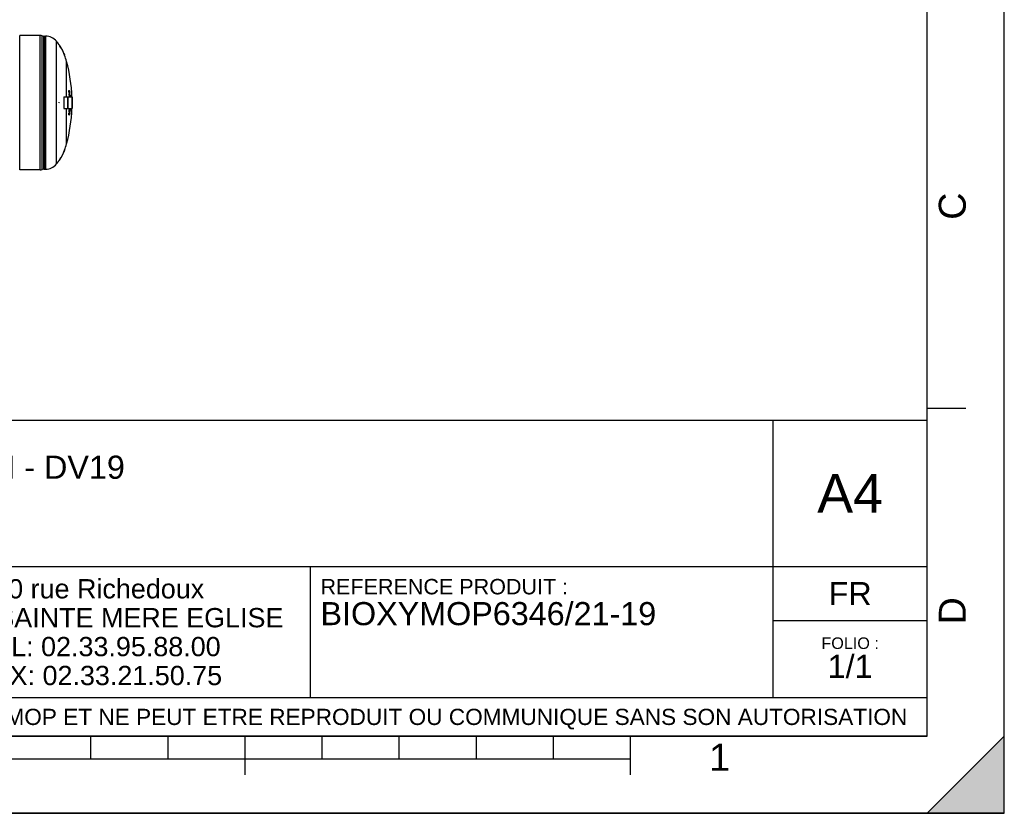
# Model space of a CAD drawing. Header units: millimetres. Extents: x 0 to 297, y 0 to 210.
# Tile 320 of 446: x 169 to 297, y 0 to 103. Entities that reach past the tile are written whole.
import ezdxf

# ---------------------------------------------------------------- set-up
doc = ezdxf.new("R2010")
doc.units = ezdxf.units.MM
doc.header["$LTSCALE"] = 16.335
doc.layers.get('0').update_dxf_attribs({"linetype": 'CONTINUOUS'})
doc.layers.add('AXES_REF', color=7, linetype='CONTINUOUS')
doc.styles.get("Standard").update_dxf_attribs({"font": 'arial.ttf'})
doc.styles.add('TEXTSTYLE_2', font='arial.ttf')

# ---------------------------------------------------------------- blocks, each defined once
blk = doc.blocks.new('MARGEA4_BL0', base_point=(148.51, 105.01))
at = {"color": 7, "linetype": 'Continuous'}
for p, q in [((297.01, 0.01), (297.01, 210.01)), ((297.01, 0.01), (297.01, 210.01)), ((287.01, 10.01), (287.01, 200.01)), ((292.01, 52.51), (287.01, 52.51)), ((287.01, 10.01), (10.01, 10.01)), ((178.51, 7.01), (178.51, 10.01)), ((188.51, 7.01), (188.51, 10.01)), ((198.51, 5.01), (198.51, 10.01)), ((208.51, 7.01), (208.51, 10.01)), ((218.51, 7.01), (218.51, 10.01)), ((228.51, 7.01), (228.51, 10.01)), ((238.51, 7.01), (238.51, 10.01)), ((248.51, 5.01), (248.51, 10.01)), ((297.01, 10.01), (287.01, 0.01)), ((297.01, 10.01), (287.01, 0.01)), ((297.01, 0.01), (297.01, 10.01)), ((248.51, 7.01), (48.51, 7.01)), ((297.01, 0.01), (0.01, 0.01)), ((297.01, 0.01), (0.01, 0.01)), ((287.01, 0.01), (297.01, 0.01))]:
    blk.add_line(p, q, dxfattribs=at)
blk.add_solid([(297.01, 10.01), (287.01, 0.01), (297.01, 0.01)], dxfattribs=at)
at = {"color": 5, "linetype": 'Continuous', "style": 'TEXTSTYLE_2', "oblique": 0}
for s, p in [('C', (292.01, 77.01)), ('D', (292.01, 24.51))]:
    blk.add_text(s, height=3.5, rotation=90, dxfattribs=at).set_placement(p)
blk.add_text('1', height=3.5, dxfattribs=at).set_placement((258.71, 5.52))
blk = doc.blocks.new('*T6')
at = {"color": 2, "linetype": 'Continuous'}
for p, q in [((0, 0), (0, 41)), ((0, 41), (190, 41)), ((25, 22), (25, 41)), ((170, 5), (170, 41)), ((190, 0), (190, 41)), ((0, 31.5), (25, 31.5)), ((0, 22), (190, 22)), ((110, 5), (110, 22)), ((170, 15), (190, 15)), ((0, 5), (190, 5)), ((0, 0), (190, 0))]:
    blk.add_line(p, q, dxfattribs=at)
at = {"color": 5, "linetype": 'Continuous', "line_spacing_factor": 0.9}
for s, insert, char_height, width, attachment_point in [('ECHELLE :\\P\\H2.5;9:1000', (1.28, 39.4), 2, 28.52045, 1), ('TITRE :\\P\\H3.0;BIOXYMOP MAX 21 EH - DV19\\P\\H2.0; \\P \\P ', (26.28, 39.4), 2, 118.99628, 1), ('A4', (180, 34), 5, 17.0632, 2), ('10 rue Richedoux\\P50480 SAINTE MERE EGLISE\\PTEL: 02.33.95.88.00\\PFAX: 02.33.21.50.75', (82.5, 20.375), 2.5, 95.70632, 2), ('REFERENCE PRODUIT :\\P\\H3.0;BIOXYMOP6346/21-19', (111.28, 20.4), 2, 87.01115, 1), ('FR', (180, 20), 3, 11.15242, 2), ('FOLIO :  \\P\\H3.0;1/1', (180, 12.812), 1.5, 17.19703, 2), ('CE PLAN EST LA PROPRIETE DE LA SOCIETE SIMOP ET NE PEUT ETRE REPRODUIT OU COMMUNIQUE SANS SON AUTORISATION', (95, 3.55), 2.1, 368.8974, 2)]:
    blk.add_mtext(s, dxfattribs=dict(at, insert=insert, char_height=char_height, width=width, attachment_point=attachment_point))

msp = doc.modelspace()

# ---------------------------------------------------------------- linework, layer by layer
at = {"color": 7, "linetype": 'Continuous'}
for p, q in [((297, 0), (297, 210)), ((297.01, 0.01), (297.01, 200.01)), ((171.93, 100.93), (169.26, 100.93)), ((169.26, 83.48), (169.26, 100.93)), ((172.18, 83.54), (172.18, 100.88)), ((172.4, 83.6), (172.4, 100.82)), ((174.36, 99.72), (174.39, 99.72)), ((174.36, 99.72), (174.37, 99.71)), ((174.36, 99.72), (174.37, 99.71)), ((174.4, 99.71), (174.39, 99.72)), ((174.4, 99.71), (174.39, 99.72)), ((175.07, 98.37), (175.1, 98.37)), ((175.1, 98.37), (175.1, 98.38)), ((175.1, 98.37), (175.1, 98.38)), ((175.64, 93.75), (175.65, 93.79)), ((175.64, 93.75), (175.67, 93.75)), ((175.64, 93.72), (175.64, 93.75)), ((175.64, 93.72), (175.67, 93.72)), ((175.65, 93.66), (175.64, 93.72)), ((175.65, 93.79), (175.68, 93.79)), ((175.65, 93.79), (175.71, 93.79)), ((175.65, 93.79), (175.65, 93.79)), ((175.65, 93.66), (175.67, 93.66)), ((175.65, 93.64), (175.67, 93.64)), ((175.65, 93.58), (175.65, 93.64)), ((175.65, 93.58), (175.68, 93.58)), ((175.66, 93.55), (175.65, 93.58)), ((175.66, 93.55), (175.69, 93.55)), ((175.67, 93.52), (175.66, 93.55)), ((175.67, 93.75), (175.68, 93.79)), ((175.67, 93.72), (175.67, 93.75)), ((175.67, 93.69), (175.67, 93.72)), ((175.67, 93.66), (175.67, 93.69)), ((175.68, 93.61), (175.67, 93.64)), ((175.67, 93.52), (175.69, 93.52)), ((175.67, 93.51), (175.67, 93.52)), ((175.67, 93.51), (175.7, 93.51)), ((175.67, 93.35), (175.74, 93.35)), ((175.67, 93.3), (175.7, 93.3)), ((175.68, 93.26), (175.67, 93.3)), ((175.68, 93.8), (175.71, 93.8)), ((175.68, 93.79), (175.68, 93.8)), ((175.68, 93.79), (175.68, 93.79)), ((175.68, 93.79), (175.69, 93.79)), ((175.69, 93.75), (175.68, 93.75)), ((175.68, 93.75), (175.68, 93.74)), ((175.68, 93.74), (175.69, 93.74)), ((175.68, 93.74), (175.68, 93.71)), ((175.68, 93.72), (175.7, 93.72)), ((175.68, 93.71), (175.68, 93.67)), ((175.68, 93.67), (175.71, 93.67)), ((175.68, 93.63), (175.71, 93.63)), ((175.68, 93.63), (175.69, 93.59)), ((175.68, 93.58), (175.68, 93.61)), ((175.69, 93.55), (175.68, 93.58)), ((175.69, 93.79), (175.7, 93.77)), ((175.69, 93.74), (175.69, 93.75)), ((175.7, 93.72), (175.69, 93.74)), ((175.69, 93.59), (175.69, 93.57)), ((175.69, 93.57), (175.7, 93.55)), ((175.69, 93.52), (175.69, 93.55)), ((175.7, 93.51), (175.69, 93.52)), ((175.7, 93.78), (175.71, 93.79)), ((175.7, 93.78), (175.7, 93.78)), ((175.7, 93.74), (175.7, 93.78)), ((175.7, 93.77), (175.7, 93.74)), ((175.7, 93.74), (175.7, 93.74)), ((175.7, 93.69), (175.7, 93.72)), ((175.71, 93.67), (175.7, 93.69)), ((175.7, 93.43), (175.74, 93.43)), ((175.7, 93.26), (175.7, 93.3)), ((175.71, 93.79), (175.71, 93.8)), ((175.72, 93.76), (175.71, 93.74)), ((175.71, 93.74), (175.73, 93.74)), ((175.71, 93.74), (175.71, 93.72)), ((175.71, 93.72), (175.73, 93.72)), ((175.71, 93.72), (175.71, 93.67)), ((175.71, 93.68), (175.74, 93.68)), ((175.71, 93.63), (175.74, 93.63)), ((175.71, 93.58), (175.71, 93.63)), ((175.71, 93.58), (175.74, 93.58)), ((175.71, 93.57), (175.71, 93.58)), ((175.71, 93.57), (175.74, 93.57)), ((175.71, 93.55), (175.71, 93.57)), ((175.71, 93.55), (175.74, 93.55)), ((175.71, 93.54), (175.71, 93.55)), ((175.71, 93.54), (175.74, 93.54)), ((175.71, 93.5), (175.74, 93.5)), ((175.74, 93.3), (175.71, 93.3)), ((175.72, 93.8), (175.72, 93.8)), ((175.72, 93.8), (175.72, 93.79)), ((175.72, 93.79), (175.73, 93.78)), ((175.72, 93.76), (175.72, 93.76)), ((175.72, 93.75), (175.72, 93.76)), ((175.72, 93.75), (175.72, 93.75)), ((175.73, 93.74), (175.72, 93.75)), ((175.73, 93.78), (175.73, 93.75)), ((175.73, 93.75), (175.74, 93.72)), ((175.73, 93.72), (175.73, 93.74)), ((175.74, 93.68), (175.73, 93.72)), ((175.74, 93.72), (175.74, 93.68)), ((175.74, 93.58), (175.74, 93.63)), ((175.74, 93.57), (175.74, 93.58)), ((175.74, 93.55), (175.74, 93.57)), ((175.74, 93.54), (175.74, 93.55)), ((175.75, 93.52), (175.74, 93.51)), ((175.74, 93.5), (175.74, 93.5)), ((175.74, 93.35), (175.76, 93.35)), ((175.75, 93.62), (175.75, 93.58)), ((175.75, 93.58), (175.75, 93.55)), ((175.75, 93.55), (175.75, 93.52)), ((175.77, 93.3), (175.75, 93.3)), ((174.36, 92.25), (174.39, 92.25)), ((174.36, 92.16), (174.39, 92.16)), ((175, 92.98), (174.98, 92.98)), ((174.98, 92.98), (174.98, 91.44)), ((175, 92.98), (175, 91.44)), ((175, 92.96), (175.48, 92.96)), ((175.48, 92.98), (175.5, 92.98)), ((175.48, 92.98), (175.48, 91.44)), ((175.5, 92.98), (175.5, 91.44)), ((175.5, 92.96), (176.05, 92.96)), ((175.69, 93.02), (175.7, 93.03)), ((175.69, 93.02), (175.72, 93.02)), ((175.69, 92.98), (175.69, 93.02)), ((175.69, 92.98), (175.72, 92.98)), ((175.69, 92.96), (175.69, 92.98)), ((175.7, 93.03), (175.73, 93.03)), ((175.71, 92.96), (175.72, 92.98)), ((175.72, 93.09), (175.76, 93.09)), ((175.72, 93.02), (175.73, 93.03)), ((175.72, 92.98), (175.72, 93.02)), ((175.73, 92.98), (175.72, 92.96)), ((175.73, 93.03), (175.74, 93.02)), ((175.73, 92.98), (175.73, 92.98)), ((175.74, 92.96), (175.73, 92.98)), ((175.74, 93.02), (175.74, 93)), ((175.74, 93), (175.75, 92.96)), ((175.75, 93.03), (175.77, 93.03)), ((175.79, 93.09), (175.8, 93.13)), ((175.79, 93.09), (175.82, 93.09)), ((175.8, 93.04), (175.79, 93.09)), ((175.8, 93.17), (175.81, 93.18)), ((175.8, 93.17), (175.83, 93.17)), ((175.8, 93.16), (175.8, 93.17)), ((175.8, 93.16), (175.83, 93.16)), ((175.8, 93.13), (175.8, 93.16)), ((175.8, 93.13), (175.82, 93.13)), ((175.8, 93.04), (175.82, 93.04)), ((175.8, 92.99), (175.8, 93.04)), ((175.8, 92.99), (175.83, 92.99)), ((175.8, 92.96), (175.8, 92.99)), ((175.81, 93.19), (175.85, 93.19)), ((175.81, 93.18), (175.81, 93.19)), ((175.81, 93.18), (175.83, 93.18)), ((175.82, 93.13), (175.83, 93.16)), ((175.82, 93.1), (175.82, 93.13)), ((175.82, 93.09), (175.82, 93.1)), ((175.82, 93.06), (175.82, 93.09)), ((175.82, 93.04), (175.82, 93.06)), ((175.83, 92.99), (175.82, 93.04)), ((175.83, 93.18), (175.84, 93.19)), ((175.83, 93.17), (175.83, 93.18)), ((175.83, 93.16), (175.83, 93.17)), ((175.84, 93.14), (175.83, 93.11)), ((175.83, 93.11), (175.83, 93.08)), ((175.83, 93.08), (175.83, 93.04)), ((175.83, 93.04), (175.83, 93)), ((175.83, 93), (175.84, 92.97)), ((175.83, 92.96), (175.83, 92.99)), ((175.85, 93.15), (175.84, 93.15)), ((175.84, 93.15), (175.84, 93.14)), ((175.84, 93.14), (175.86, 93.14)), ((175.84, 93.11), (175.84, 93.13)), ((175.84, 93.11), (175.87, 93.11)), ((175.84, 93.08), (175.84, 93.11)), ((175.84, 93.08), (175.87, 93.08)), ((175.85, 93.04), (175.84, 93.08)), ((175.84, 92.96), (175.85, 92.97)), ((175.84, 92.97), (175.84, 92.96)), ((175.85, 93.19), (175.86, 93.18)), ((175.85, 93.15), (175.85, 93.15)), ((175.86, 93.14), (175.85, 93.15)), ((175.85, 93.04), (175.87, 93.04)), ((175.85, 93), (175.85, 93.04)), ((175.85, 93), (175.88, 93)), ((175.85, 92.97), (175.85, 93)), ((175.85, 92.97), (175.87, 92.97)), ((175.86, 93.18), (175.86, 93.17)), ((175.86, 93.17), (175.87, 93.16)), ((175.87, 93.11), (175.86, 93.14)), ((175.87, 93.16), (175.87, 93.13)), ((175.87, 93.13), (175.88, 93.09)), ((175.87, 93.08), (175.87, 93.11)), ((175.87, 93.04), (175.87, 93.08)), ((175.88, 93), (175.87, 93.04)), ((175.87, 92.97), (175.88, 93)), ((175.87, 92.96), (175.87, 92.97)), ((175.88, 93.09), (175.88, 93.04)), ((175.88, 93.04), (175.88, 92.99)), ((175.88, 92.99), (175.88, 92.96)), ((176.05, 92.96), (176.05, 91.46)), ((176.05, 92.88), (176.07, 92.88)), ((176.05, 92.25), (176.08, 92.25)), ((176.05, 92.16), (176.08, 92.16)), ((175, 91.44), (174.98, 91.44)), ((175, 91.46), (175.48, 91.46)), ((175.48, 91.44), (175.5, 91.44)), ((175.5, 91.46), (176.05, 91.46)), ((175.64, 90.71), (175.65, 90.75)), ((175.64, 90.71), (175.67, 90.71)), ((175.64, 90.68), (175.64, 90.71)), ((175.65, 90.83), (175.66, 90.87)), ((175.65, 90.83), (175.68, 90.83)), ((175.65, 90.79), (175.65, 90.83)), ((175.65, 90.79), (175.68, 90.79)), ((175.65, 90.75), (175.67, 90.75)), ((175.66, 90.87), (175.67, 90.89)), ((175.66, 90.87), (175.69, 90.87)), ((175.67, 91.21), (175.68, 91.25)), ((175.67, 91.21), (175.7, 91.21)), ((175.67, 91.17), (175.67, 91.21)), ((175.67, 91.17), (175.7, 91.17)), ((175.67, 91.13), (175.7, 91.13)), ((175.67, 91.09), (175.67, 91.13)), ((175.67, 91.09), (175.7, 91.09)), ((175.67, 91.06), (175.67, 91.09)), ((175.67, 91.06), (175.7, 91.06)), ((175.67, 91.03), (175.67, 91.06)), ((175.67, 91.03), (175.7, 91.03)), ((175.68, 91.02), (175.67, 91.03)), ((175.67, 90.9), (175.7, 90.9)), ((175.67, 90.89), (175.67, 90.9)), ((175.67, 90.89), (175.7, 90.89)), ((175.67, 90.71), (175.67, 90.75)), ((175.67, 90.68), (175.67, 90.71)), ((175.68, 91.37), (175.72, 91.37)), ((175.68, 91.25), (175.69, 91.27)), ((175.68, 91.25), (175.71, 91.25)), ((175.68, 91.02), (175.71, 91.02)), ((175.68, 90.83), (175.69, 90.87)), ((175.68, 90.79), (175.68, 90.83)), ((175.68, 90.75), (175.7, 90.75)), ((175.68, 90.75), (175.68, 90.72)), ((175.68, 90.72), (175.7, 90.72)), ((175.68, 90.72), (175.68, 90.7)), ((175.69, 91.28), (175.72, 91.28)), ((175.69, 91.27), (175.69, 91.28)), ((175.69, 91.27), (175.72, 91.27)), ((175.69, 90.87), (175.7, 90.89)), ((175.7, 90.85), (175.69, 90.84)), ((175.69, 90.84), (175.71, 90.84)), ((175.69, 90.84), (175.69, 90.82)), ((175.69, 90.82), (175.69, 90.8)), ((175.69, 90.8), (175.71, 90.8)), ((175.7, 91.21), (175.71, 91.25)), ((175.7, 91.17), (175.7, 91.21)), ((175.7, 91.09), (175.7, 91.13)), ((175.7, 91.06), (175.7, 91.09)), ((175.7, 91.03), (175.7, 91.06)), ((175.71, 91.02), (175.7, 91.03)), ((175.7, 90.91), (175.71, 90.93)), ((175.7, 90.91), (175.73, 90.91)), ((175.7, 90.9), (175.7, 90.91)), ((175.7, 90.89), (175.7, 90.9)), ((175.7, 90.88), (175.72, 90.88)), ((175.7, 90.72), (175.7, 90.75)), ((175.7, 90.7), (175.7, 90.72)), ((175.71, 90.71), (175.7, 90.68)), ((175.71, 91.25), (175.72, 91.27)), ((175.72, 91.22), (175.71, 91.2)), ((175.71, 91.2), (175.71, 91.18)), ((175.71, 91.18), (175.73, 91.18)), ((175.71, 91.13), (175.73, 91.13)), ((175.71, 91.13), (175.71, 91.1)), ((175.71, 91.1), (175.72, 91.1)), ((175.71, 91.1), (175.71, 91.08)), ((175.71, 91.08), (175.72, 91.08)), ((175.71, 91.08), (175.71, 91.07)), ((175.71, 91.07), (175.72, 91.07)), ((175.72, 91.03), (175.71, 91.02)), ((175.71, 90.99), (175.74, 90.99)), ((175.71, 90.93), (175.73, 90.93)), ((175.71, 90.84), (175.72, 90.88)), ((175.71, 90.8), (175.71, 90.84)), ((175.71, 90.75), (175.71, 90.71)), ((175.71, 90.73), (175.73, 90.73)), ((175.72, 91.29), (175.73, 91.31)), ((175.72, 91.29), (175.75, 91.29)), ((175.72, 91.28), (175.72, 91.29)), ((175.72, 91.27), (175.72, 91.28)), ((175.72, 91.25), (175.74, 91.25)), ((175.72, 91.23), (175.72, 91.22)), ((175.72, 91.22), (175.73, 91.22)), ((175.72, 91.1), (175.73, 91.13)), ((175.72, 91.08), (175.72, 91.1)), ((175.72, 91.07), (175.72, 91.08)), ((175.73, 91.06), (175.72, 91.03)), ((175.72, 91.04), (175.74, 91.04)), ((175.72, 90.88), (175.73, 90.91)), ((175.73, 90.86), (175.72, 90.83)), ((175.72, 90.83), (175.74, 90.83)), ((175.72, 90.83), (175.72, 90.8)), ((175.72, 90.8), (175.74, 90.8)), ((175.73, 91.31), (175.75, 91.31)), ((175.73, 91.22), (175.74, 91.25)), ((175.73, 91.18), (175.73, 91.22)), ((175.74, 91.13), (175.73, 91.09)), ((175.73, 91.09), (175.73, 91.06)), ((175.73, 91.08), (175.76, 91.08)), ((175.73, 91.05), (175.75, 91.05)), ((175.73, 90.91), (175.73, 90.93)), ((175.74, 90.88), (175.73, 90.88)), ((175.73, 90.88), (175.73, 90.86)), ((175.73, 90.86), (175.74, 90.86)), ((175.73, 90.7), (175.73, 90.73)), ((175.74, 91.25), (175.75, 91.29)), ((175.75, 91.24), (175.74, 91.21)), ((175.74, 91.21), (175.76, 91.21)), ((175.74, 91.21), (175.74, 91.18)), ((175.74, 91.18), (175.76, 91.18)), ((175.74, 91.11), (175.76, 91.11)), ((175.74, 91.04), (175.75, 91.05)), ((175.75, 91), (175.74, 90.99)), ((175.74, 90.93), (175.74, 90.91)), ((175.74, 90.91), (175.75, 90.88)), ((175.74, 90.86), (175.74, 90.88)), ((175.74, 90.83), (175.74, 90.86)), ((175.74, 90.8), (175.74, 90.83)), ((175.74, 90.73), (175.74, 90.7)), ((175.75, 91.29), (175.75, 91.31)), ((175.76, 91.25), (175.75, 91.25)), ((175.75, 91.25), (175.75, 91.24)), ((175.75, 91.24), (175.76, 91.24)), ((175.75, 91.05), (175.76, 91.08)), ((175.76, 91.03), (175.75, 91)), ((175.75, 90.88), (175.75, 90.84)), ((175.75, 90.84), (175.75, 90.81)), ((175.75, 90.81), (175.75, 90.8)), ((175.76, 91.31), (175.77, 91.29)), ((175.76, 91.24), (175.76, 91.25)), ((175.76, 91.21), (175.76, 91.24)), ((175.76, 91.18), (175.76, 91.21)), ((175.77, 91.11), (175.76, 91.07)), ((175.76, 91.08), (175.76, 91.11)), ((175.76, 91.07), (175.76, 91.03)), ((175.77, 91.29), (175.77, 91.26)), ((175.77, 91.26), (175.77, 91.25)), ((175.77, 91.25), (175.77, 91.22)), ((175.77, 91.22), (175.77, 91.19)), ((175.77, 91.19), (175.77, 91.18)), ((175.79, 91.23), (175.87, 91.23)), ((175.83, 91.28), (175.84, 91.28)), ((175.85, 91.28), (175.88, 91.28)), ((176.05, 91.53), (176.07, 91.53)), ((175.64, 90.68), (175.67, 90.68)), ((175.65, 90.65), (175.64, 90.68)), ((175.65, 90.65), (175.68, 90.65)), ((175.65, 90.64), (175.65, 90.65)), ((175.65, 90.64), (175.69, 90.64)), ((175.68, 90.65), (175.67, 90.68)), ((175.68, 90.7), (175.7, 90.7)), ((175.68, 90.7), (175.69, 90.69)), ((175.68, 90.64), (175.68, 90.65)), ((175.69, 90.69), (175.7, 90.7)), ((175.69, 90.69), (175.69, 90.69)), ((175.7, 90.65), (175.69, 90.64)), ((175.69, 90.61), (175.72, 90.61)), ((175.7, 90.68), (175.7, 90.65)), ((175.7, 90.67), (175.72, 90.67)), ((175.7, 90.66), (175.72, 90.66)), ((175.71, 90.7), (175.73, 90.7)), ((175.72, 90.67), (175.73, 90.7)), ((175.72, 90.66), (175.72, 90.67)), ((175.73, 90.65), (175.72, 90.62)), ((175.72, 90.62), (175.72, 90.61)), ((175.74, 90.69), (175.73, 90.65)), ((175.74, 90.7), (175.74, 90.69)), ((175.07, 86.04), (175.1, 86.04)), ((175.1, 86.03), (175.1, 86.04)), ((175.1, 86.03), (175.1, 86.04)), ((174.37, 84.71), (174.36, 84.69)), ((174.37, 84.71), (174.36, 84.69)), ((174.36, 84.69), (174.39, 84.69)), ((174.39, 84.69), (174.4, 84.7)), ((174.39, 84.69), (174.4, 84.7)), ((171.93, 83.48), (169.26, 83.48)), ((0, 0), (297, 0))]:
    msp.add_line(p, q, dxfattribs=at)
at = {"color": 9, "linetype": 'Continuous'}
for p, q in [((171.93, 83.48), (171.93, 100.93)), ((172.44, 100.85), (172.44, 83.57)), ((172.62, 100.85), (172.62, 83.57)), ((176.05, 92.96), (176.05, 91.46))]:
    msp.add_line(p, q, dxfattribs=at)
at = {"color": 7, "linetype": 'Continuous'}
for centre, radius, start, end in [((171.93, 100.37), 0.563, 64.2453, 90), ((172.4, 101.27), 0.45, 240.9471, 270), ((172.44, 100.8), 0.045, 90, 181.3963), ((168.39, 95.69), 7.2, 34.0864, 38.4811), ((168.38, 95.68), 7.22, 21.9147, 33.9274), ((168.39, 95.69), 7.23, 32.1802, 33.8389), ((168.39, 95.69), 7.23, 31.6622, 32.1804), ((168.39, 95.69), 7.23, 29.9978, 31.6623), ((168.4, 95.69), 7.22, 29.805, 29.9976), ((168.39, 95.69), 7.23, 28.1353, 29.805), ((168.39, 95.69), 7.23, 27.6194, 28.1353), ((168.39, 95.69), 7.23, 25.9478, 27.6194), ((168.4, 95.69), 7.22, 25.7679, 25.9477), ((168.39, 95.69), 7.23, 24.0874, 25.7677), ((168.39, 95.69), 7.23, 23.5802, 24.0875), ((168.39, 95.69), 7.23, 21.8945, 23.5803), ((168.39, 95.69), 7.2, 14.9374, 21.8972), ((155.35, 92.21), 20.7, 2.0794, 14.9374), ((155.35, 92.21), 20.35, 4.0423, 4.0899), ((155.35, 92.21), 20.38, 4.0368, 4.0844), ((155.35, 92.21), 20.35, 3.0663, 3.2091), ((155.35, 92.21), 20.38, 4.0115, 4.1066), ((166.59, 90.86), 9.4, 14.3969, 14.8219), ((155.35, 92.21), 20.38, 3.0622, 3.2048), ((155.35, 92.21), 20.39, 3.6532, 3.772), ((155.35, 92.21), 20.39, 3.2024, 3.4399), ((166.61, 90.86), 9.41, 14.3783, 14.8028), ((155.35, 92.21), 20.41, 4.0054, 4.1003), ((155.35, 92.21), 20.41, 4.0066, 4.1016), ((155.35, 92.21), 20.41, 3.9821, 4.0058), ((155.35, 92.21), 20.4, 3.6276, 3.7463), ((166.56, 90.89), 9.46, 13.8273, 14.7241), ((155.35, 92.21), 20.39, 3.0344, 3.06), ((155.35, 92.21), 20.42, 3.1981, 3.4353), ((155.35, 92.21), 20.45, 3.9516, 4.1412), ((155.35, 92.21), 20.44, 3.9767, 4.119), ((155.35, 92.21), 20.43, 3.6227, 3.7413), ((155.35, 92.21), 20.43, 3.1967, 3.4338), ((155.35, 92.21), 20.42, 2.6528, 3.0559), ((155.35, 92.21), 20.43, 2.4858, 3.0545), ((155.35, 92.21), 20.45, 3.0515, 3.1935), ((163.25, 92.21), 11.11, 359.7678, 0.2322), ((163.22, 92.21), 11.17, 359.7691, 0.2309), ((166.63, 90.87), 9.36, 13.7577, 14.397), ((166.64, 90.87), 9.37, 13.7399, 14.3784), ((155.35, 92.21), 20.41, 2.1308, 2.2979), ((155.35, 92.21), 20.44, 2.1071, 2.2949), ((155.35, 92.21), 20.45, 2.1063, 2.294), ((176.05, 92.96), 0.0045, 0, 90), ((155.35, 92.21), 20.73, 0.1244, 1.8662), ((155.35, 92.21), 20.72, 359.8755, 0.1245), ((155.35, 92.21), 20.73, 358.1338, 359.8756), ((155.35, 92.21), 20.73, 359.8756, 0.1245), ((155.35, 92.21), 20.7, 345.0626, 357.9206), ((155.35, 92.21), 20.35, 355.8862, 356.0053), ((155.35, 92.21), 20.35, 356.9575, 357.0764), ((155.35, 92.21), 20.38, 355.8918, 356.0107), ((155.35, 92.21), 20.35, 357.6472, 357.8834), ((155.35, 92.21), 20.38, 355.8937, 356.0364), ((155.35, 92.21), 20.38, 356.9616, 357.0804), ((155.35, 92.21), 20.39, 356.1805, 356.323), ((155.35, 92.21), 20.41, 355.8981, 356.0406), ((155.35, 92.21), 20.38, 357.6504, 357.8863), ((155.35, 92.21), 20.38, 356.963, 357.1055), ((155.35, 92.21), 20.4, 356.5856, 356.6622), ((155.35, 92.21), 20.42, 355.9, 356.0424), ((155.35, 92.21), 20.38, 357.6513, 357.8871), ((155.35, 92.21), 20.39, 357.249, 357.3914), ((155.35, 92.21), 20.41, 356.9663, 357.1086), ((155.35, 92.21), 20.44, 355.857, 356.0467), ((155.35, 92.21), 20.42, 356.9676, 357.1099), ((155.35, 92.21), 20.43, 356.5901, 356.7324), ((155.35, 92.21), 20.45, 355.8588, 356.0484), ((155.35, 92.21), 20.44, 356.9235, 357.113), ((155.35, 92.21), 20.45, 356.9249, 357.1143), ((155.35, 92.21), 20.46, 357.2466, 357.8953), ((155.35, 92.21), 20.49, 357.2502, 357.8981), ((155.35, 92.21), 20.5, 357.393, 357.8989), ((155.35, 92.21), 20.51, 357.3951, 357.9006), ((155.35, 92.21), 20.52, 357.396, 357.9013), ((155.35, 92.21), 20.55, 357.258, 357.3993), ((176.05, 91.46), 0.0045, 270, 360), ((155.35, 92.21), 20.4, 355.5166, 355.5933), ((155.35, 92.21), 20.43, 355.5227, 355.6651), ((168.38, 88.74), 7.22, 326.0726, 338.0853), ((168.39, 88.73), 7.23, 334.2322, 335.9126), ((168.39, 88.73), 7.23, 335.9126, 336.4198), ((168.39, 88.73), 7.23, 336.4197, 338.1055), ((168.39, 88.73), 7.2, 338.1028, 345.0626), ((168.39, 88.73), 7.2, 321.5189, 325.9136), ((168.39, 88.73), 7.23, 326.1611, 327.8197), ((168.39, 88.73), 7.23, 327.8196, 328.3378), ((168.39, 88.73), 7.23, 328.3378, 330.0021), ((168.4, 88.73), 7.22, 330.0023, 330.1948), ((168.39, 88.73), 7.23, 330.1949, 331.8647), ((168.39, 88.73), 7.23, 331.8647, 332.3806), ((168.39, 88.73), 7.23, 332.3806, 334.0522), ((168.4, 88.73), 7.22, 334.0523, 334.232), ((171.93, 84.05), 0.563, 270, 295.7547), ((172.4, 83.15), 0.45, 90, 119.0529), ((172.44, 83.61), 0.045, 178.6037, 270)]:
    msp.add_arc(centre, radius, start, end, dxfattribs=at)
at = {"layer": 'AXES_REF', "color": 7, "linetype": 'Continuous'}
for p, q in [((172.44, 100.85), (172.62, 100.85)), ((172.44, 83.57), (172.62, 83.57))]:
    msp.add_line(p, q, dxfattribs=at)
at = {"layer": 'AXES_REF', "color": 9, "linetype": 'Continuous'}
for p, q in [((174.03, 84.25), (174.03, 100.17)), ((175.35, 92.96), (175.35, 97.54)), ((175.35, 86.87), (175.35, 91.46))]:
    msp.add_line(p, q, dxfattribs=at)
at = {"layer": 'AXES_REF', "color": 7, "linetype": 'Continuous'}
for centre, start, end in [((172.62, 99.05), 38.4811, 90), ((172.62, 85.37), 270, 321.5189)]:
    msp.add_arc(centre, 1.8, start, end, dxfattribs=at)

# ---------------------------------------------------------------- block references
at = {"color": 2, "linetype": 'Continuous'}
msp.add_blockref('MARGEA4_BL0', (148.51, 105.01), dxfattribs=at)
msp.add_blockref('*T6', (97.01, 10.01))

doc.saveas('drawing.dxf')
